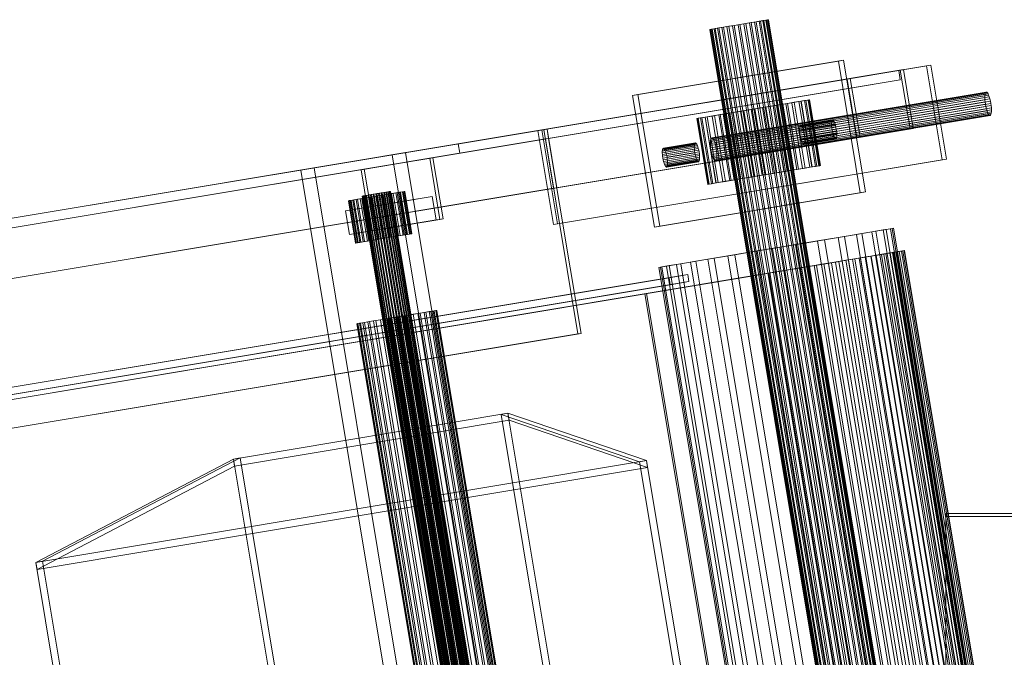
# Model space of a CAD drawing. Header units: millimetres. Extents: x -2233 to 61924, y -68080 to 6847.
# Tile 684 of 1056: x 27356 to 27769, y -16064 to -15796. Entities that reach past the tile are written whole.
import ezdxf

# ---------------------------------------------------------------- set-up
doc = ezdxf.new("R2010")
doc.units = ezdxf.units.MM
for name, color, linetype, lineweight in [('superior_C09', 7, 'Continuous', 0), ('superior_C09-C10', 7, 'Continuous', 0), ('superior_C10', 7, 'Continuous', 0)]:
    doc.layers.add(name, color=color, linetype=linetype, lineweight=lineweight)

msp = doc.modelspace()

# ---------------------------------------------------------------- linework, layer by layer
at = {"layer": 'superior_C09'}
for p, q in [((27745, -16381.628), (27745, -16003.716)), ((27745, -16003.716), (28075, -16003.716)), ((27745, -16003.716), (27745, -16004.972)), ((28075, -16004.972), (27745, -16004.972)), ((27745, -16004.972), (27745, -16382.884))]:
    msp.add_line(p, q, dxfattribs=at)
at = {"layer": 'superior_C09-C10'}
for p, q in [((27561.028, -15961.645), (27445.734, -15980.86)), ((27561.028, -15961.645), (27558.136, -15962.127)), ((27616.297, -15981.986), (27558.136, -15962.127)), ((27558.136, -15962.127), (27594.304, -16179.133)), ((27619.189, -15981.503), (27561.028, -15961.645)), ((27561.028, -15961.645), (27561.518, -15964.584)), ((27597.196, -16178.651), (27561.028, -15961.645)), ((27446.224, -15983.8), (27561.518, -15964.584)), ((27561.518, -15964.584), (27619.679, -15984.443)), ((27445.734, -15980.86), (27362.727, -16024.247)), ((27362.727, -16024.247), (27619.189, -15981.503)), ((27363.217, -16027.186), (27446.224, -15983.8)), ((27448.483, -15980.402), (27365.475, -16023.789)), ((27445.734, -15980.86), (27448.483, -15980.402)), ((27445.734, -15980.86), (27446.224, -15983.8)), ((27445.734, -15980.86), (27481.902, -16197.867)), ((27484.65, -16197.409), (27448.483, -15980.402)), ((27619.189, -15981.503), (27616.297, -15981.986)), ((27634.381, -16090.489), (27616.297, -15981.986)), ((27619.679, -15984.443), (27619.189, -15981.503)), ((27619.189, -15981.503), (27637.273, -16090.007)), ((27619.679, -15984.443), (27363.217, -16027.186)), ((27365.475, -16023.789), (27362.727, -16024.247)), ((27362.727, -16024.247), (27363.217, -16027.186)), ((27380.811, -16132.751), (27362.727, -16024.247)), ((27365.475, -16023.789), (27383.559, -16132.293))]:
    msp.add_line(p, q, dxfattribs=at)
at = {"layer": 'superior_C10'}
for p, q in [((27660.095, -15798.133), (27662.43, -15797.744)), ((27663.159, -15797.623), (27660.87, -15798.004)), ((27662.43, -15797.744), (27664.597, -15797.383)), ((27662.43, -15797.744), (27746.273, -16300.805)), ((27665.253, -15797.274), (27663.159, -15797.623)), ((27663.159, -15797.623), (27747.002, -16300.684)), ((27664.597, -15797.383), (27666.513, -15797.064)), ((27664.597, -15797.383), (27748.44, -16300.444)), ((27667.071, -15796.971), (27665.253, -15797.274)), ((27665.253, -15797.274), (27749.097, -16300.335)), ((27666.513, -15797.064), (27668.106, -15796.798)), ((27666.513, -15797.064), (27750.357, -16300.125)), ((27668.544, -15796.725), (27667.071, -15796.971)), ((27667.071, -15796.971), (27750.915, -16300.032)), ((27668.106, -15796.798), (27669.313, -15796.597)), ((27668.106, -15796.798), (27751.949, -16299.859)), ((27669.615, -15796.547), (27668.544, -15796.725)), ((27668.544, -15796.725), (27752.388, -16299.786)), ((27669.313, -15796.597), (27670.088, -15796.468)), ((27669.313, -15796.597), (27753.156, -16299.658)), ((27670.242, -15796.442), (27669.615, -15796.547)), ((27669.615, -15796.547), (27753.458, -16299.608)), ((27670.088, -15796.468), (27670.402, -15796.416)), ((27670.088, -15796.468), (27753.932, -16299.529)), ((27670.402, -15796.416), (27670.242, -15796.442)), ((27670.242, -15796.442), (27754.086, -16299.503)), ((27670.402, -15796.416), (27754.245, -16299.477)), ((27646.068, -15800.471), (27645.755, -15800.523)), ((27645.755, -15800.523), (27645.914, -15800.497)), ((27645.755, -15800.523), (27729.598, -16303.584)), ((27645.914, -15800.497), (27646.542, -15800.392)), ((27645.914, -15800.497), (27729.758, -16303.558)), ((27646.844, -15800.342), (27646.068, -15800.471)), ((27729.912, -16303.532), (27646.068, -15800.471)), ((27646.542, -15800.392), (27647.612, -15800.214)), ((27646.542, -15800.392), (27730.385, -16303.453)), ((27648.051, -15800.141), (27646.844, -15800.342)), ((27646.844, -15800.342), (27730.687, -16303.403)), ((27647.612, -15800.214), (27649.085, -15799.968)), ((27647.612, -15800.214), (27731.456, -16303.275)), ((27649.643, -15799.875), (27648.051, -15800.141)), ((27648.051, -15800.141), (27731.894, -16303.202)), ((27649.085, -15799.968), (27650.903, -15799.665)), ((27649.085, -15799.968), (27732.929, -16303.029)), ((27651.56, -15799.556), (27649.643, -15799.875)), ((27649.643, -15799.875), (27733.487, -16302.936)), ((27650.903, -15799.665), (27652.998, -15799.316)), ((27650.903, -15799.665), (27734.747, -16302.726)), ((27653.727, -15799.195), (27651.56, -15799.556)), ((27651.56, -15799.556), (27735.403, -16302.617)), ((27652.998, -15799.316), (27655.287, -15798.935)), ((27652.998, -15799.316), (27736.841, -16302.377)), ((27656.061, -15798.806), (27653.727, -15799.195)), ((27653.727, -15799.195), (27737.57, -16302.256)), ((27655.287, -15798.935), (27657.683, -15798.535)), ((27655.287, -15798.935), (27739.13, -16301.996)), ((27658.473, -15798.404), (27656.061, -15798.806)), ((27656.061, -15798.806), (27739.905, -16301.867)), ((27657.683, -15798.535), (27660.095, -15798.133)), ((27657.683, -15798.535), (27741.527, -16301.596)), ((27660.87, -15798.004), (27658.473, -15798.404)), ((27658.473, -15798.404), (27742.317, -16301.465)), ((27660.095, -15798.133), (27743.939, -16301.194)), ((27660.87, -15798.004), (27744.713, -16301.065)), ((27613.324, -15828.232), (27699.794, -15813.82)), ((27702.027, -15813.448), (27615.557, -15827.86)), ((27702.027, -15813.448), (27699.794, -15813.82)), ((27699.794, -15813.82), (27709, -15869.058)), ((27711.234, -15868.686), (27702.027, -15813.448)), ((27725.129, -15817.708), (18890.619, -17290.127)), ((18891.289, -17290.015), (27725.799, -15817.597)), ((27727.139, -15817.373), (18892.629, -17289.792)), ((27573.528, -15842.975), (27736.861, -15815.753)), ((27738.647, -15815.455), (27575.314, -15842.677)), ((27725.129, -15817.708), (27703.468, -15821.318)), ((27725.787, -15821.654), (27725.129, -15817.708)), ((27727.139, -15817.373), (27725.799, -15817.597)), ((27725.799, -15817.597), (27729.909, -15842.256)), ((27731.249, -15842.033), (27727.139, -15817.373)), ((27738.647, -15815.455), (27736.861, -15815.753)), ((27736.861, -15815.753), (27743.437, -15855.209)), ((27745.223, -15854.911), (27738.647, -15815.455)), ((18868.958, -17293.737), (27703.468, -15821.318)), ((27704.808, -15821.095), (18870.298, -17293.513)), ((18891.277, -17294.072), (27725.787, -15821.654)), ((27704.808, -15821.095), (27703.468, -15821.318)), ((27703.468, -15821.318), (27704.125, -15825.264)), ((27703.468, -15821.318), (27707.578, -15845.978)), ((27704.125, -15825.264), (27725.787, -15821.654)), ((27708.918, -15845.755), (27704.808, -15821.095)), ((27704.125, -15825.264), (18869.616, -17297.682)), ((27613.324, -15828.232), (27615.557, -15827.86)), ((27622.53, -15883.47), (27613.324, -15828.232)), ((27615.557, -15827.86), (27624.763, -15883.098)), ((27761.329, -15829.135), (27646.035, -15848.35)), ((27761.343, -15828.364), (27646.049, -15847.58)), ((27761.368, -15830.004), (27646.074, -15849.22)), ((27761.41, -15827.723), (27646.116, -15846.938)), ((27761.528, -15827.235), (27646.234, -15846.45)), ((27761.69, -15826.919), (27646.396, -15846.135)), ((27761.892, -15826.788), (27646.598, -15846.004)), ((27762.126, -15826.846), (27646.832, -15846.062)), ((27762.382, -15827.092), (27647.088, -15846.308)), ((27762.651, -15827.516), (27647.357, -15846.731)), ((27762.923, -15828.101), (27647.629, -15847.317)), ((27763.186, -15828.825), (27647.892, -15848.041)), ((27763.431, -15829.661), (27648.137, -15848.876)), ((27763.649, -15830.575), (27648.355, -15849.791)), ((27684.194, -15830.614), (27649.606, -15836.378)), ((27684.194, -15830.614), (27678.388, -15831.581)), ((27680.192, -15831.281), (27683.249, -15830.771)), ((27684.091, -15830.631), (27681.264, -15831.102)), ((27683.249, -15830.771), (27685.567, -15830.385)), ((27683.249, -15830.771), (27687.852, -15858.39)), ((27686.147, -15830.288), (27684.091, -15830.631)), ((27684.091, -15830.631), (27688.695, -15858.25)), ((27688.797, -15858.233), (27684.194, -15830.614)), ((27685.567, -15830.385), (27687.055, -15830.137)), ((27685.567, -15830.385), (27690.17, -15858.004)), ((27687.351, -15830.087), (27686.147, -15830.288)), ((27686.147, -15830.288), (27690.75, -15857.907)), ((27687.055, -15830.137), (27687.658, -15830.036)), ((27687.055, -15830.137), (27691.659, -15857.756)), ((27687.658, -15830.036), (27687.351, -15830.087)), ((27687.351, -15830.087), (27691.954, -15857.706)), ((27687.658, -15830.036), (27692.261, -15857.655)), ((27761.329, -15829.135), (27761.343, -15828.364)), ((27761.368, -15830.004), (27761.329, -15829.135)), ((27761.343, -15828.364), (27761.41, -15827.723)), ((27761.459, -15830.94), (27761.368, -15830.004)), ((27761.41, -15827.723), (27761.528, -15827.235)), ((27761.528, -15827.235), (27761.69, -15826.919)), ((27761.69, -15826.919), (27761.892, -15826.788)), ((27761.892, -15826.788), (27762.126, -15826.846)), ((27762.126, -15826.846), (27762.382, -15827.092)), ((27762.382, -15827.092), (27762.651, -15827.516)), ((27762.651, -15827.516), (27762.923, -15828.101)), ((27762.923, -15828.101), (27763.186, -15828.825)), ((27763.186, -15828.825), (27763.431, -15829.661)), ((27763.431, -15829.661), (27763.649, -15830.575)), ((27763.649, -15830.575), (27763.831, -15831.534)), ((27643.799, -15837.346), (27678.388, -15831.581)), ((27761.459, -15830.94), (27646.165, -15850.156)), ((27761.598, -15831.906), (27646.304, -15851.122)), ((27761.78, -15832.865), (27646.485, -15852.08)), ((27761.997, -15833.779), (27646.703, -15852.995)), ((27762.243, -15834.615), (27646.949, -15853.83)), ((27763.831, -15831.534), (27648.537, -15850.749)), ((27763.97, -15832.5), (27648.676, -15851.715)), ((27764.06, -15833.435), (27648.766, -15852.651)), ((27764.099, -15834.305), (27648.805, -15853.521)), ((27654.242, -15835.606), (27658.637, -15834.873)), ((27660.124, -15834.625), (27655.642, -15835.372)), ((27658.637, -15834.873), (27663.239, -15834.106)), ((27658.637, -15834.873), (27663.24, -15862.492)), ((27664.755, -15833.853), (27660.124, -15834.625)), ((27660.124, -15834.625), (27664.727, -15862.244)), ((27663.239, -15834.106), (27667.869, -15833.334)), ((27663.239, -15834.106), (27667.842, -15861.725)), ((27669.356, -15833.086), (27664.755, -15833.853)), ((27664.755, -15833.853), (27669.358, -15861.472)), ((27667.869, -15833.334), (27672.351, -15832.587)), ((27667.869, -15833.334), (27672.473, -15860.953)), ((27673.752, -15832.354), (27669.356, -15833.086)), ((27669.356, -15833.086), (27673.959, -15860.706)), ((27672.351, -15832.587), (27676.512, -15831.894)), ((27672.351, -15832.587), (27676.954, -15860.206)), ((27677.772, -15831.684), (27673.752, -15832.354)), ((27673.752, -15832.354), (27678.355, -15859.973)), ((27676.512, -15831.894), (27680.192, -15831.281)), ((27676.512, -15831.894), (27681.115, -15859.513)), ((27681.264, -15831.102), (27677.772, -15831.684)), ((27677.772, -15831.684), (27682.376, -15859.303)), ((27678.388, -15831.581), (27682.991, -15859.2)), ((27680.192, -15831.281), (27684.795, -15858.9)), ((27681.264, -15831.102), (27685.867, -15858.721)), ((27761.598, -15831.906), (27761.459, -15830.94)), ((27761.78, -15832.865), (27761.598, -15831.906)), ((27761.997, -15833.779), (27761.78, -15832.865)), ((27762.243, -15834.615), (27761.997, -15833.779)), ((27762.506, -15835.339), (27762.243, -15834.615)), ((27763.831, -15831.534), (27763.97, -15832.5)), ((27763.97, -15832.5), (27764.06, -15833.435)), ((27764.06, -15833.435), (27764.099, -15834.305)), ((27764.099, -15834.305), (27764.085, -15835.076)), ((27640.938, -15837.823), (27640.335, -15837.923)), ((27640.335, -15837.923), (27640.642, -15837.872)), ((27640.335, -15837.923), (27644.938, -15865.542)), ((27640.642, -15837.872), (27641.846, -15837.671)), ((27640.642, -15837.872), (27645.245, -15865.491)), ((27642.426, -15837.575), (27640.938, -15837.823)), ((27645.541, -15865.442), (27640.938, -15837.823)), ((27641.846, -15837.671), (27643.902, -15837.329)), ((27641.846, -15837.671), (27646.45, -15865.29)), ((27644.744, -15837.188), (27642.426, -15837.575)), ((27642.426, -15837.575), (27647.03, -15865.194)), ((27643.799, -15837.346), (27649.606, -15836.378)), ((27648.403, -15864.965), (27643.799, -15837.346)), ((27643.902, -15837.329), (27646.73, -15836.858)), ((27643.902, -15837.329), (27648.505, -15864.948)), ((27647.801, -15836.679), (27644.744, -15837.188)), ((27644.744, -15837.188), (27649.347, -15864.808)), ((27646.73, -15836.858), (27650.221, -15836.276)), ((27646.73, -15836.858), (27651.333, -15864.477)), ((27762.506, -15835.339), (27647.212, -15854.555)), ((27762.777, -15835.924), (27647.483, -15855.14)), ((27763.046, -15836.348), (27647.752, -15855.563)), ((27651.481, -15836.066), (27647.801, -15836.679)), ((27647.801, -15836.679), (27652.405, -15864.298)), ((27763.303, -15836.593), (27648.009, -15855.809)), ((27648.242, -15855.868), (27763.536, -15836.652)), ((27763.738, -15836.521), (27648.444, -15855.736)), ((27763.901, -15836.205), (27648.607, -15855.421)), ((27764.018, -15835.717), (27648.724, -15854.933)), ((27764.085, -15835.076), (27648.791, -15854.291)), ((27649.606, -15836.378), (27654.209, -15863.997)), ((27650.221, -15836.276), (27654.242, -15835.606)), ((27650.221, -15836.276), (27654.824, -15863.895)), ((27655.642, -15835.372), (27651.481, -15836.066)), ((27651.481, -15836.066), (27656.084, -15863.685)), ((27654.242, -15835.606), (27658.845, -15863.225)), ((27655.642, -15835.372), (27660.245, -15862.991)), ((27697.102, -15838.909), (27683.651, -15841.151)), ((27697.232, -15838.656), (27683.781, -15840.898)), ((27697.393, -15838.552), (27683.942, -15840.793)), ((27697.58, -15838.598), (27684.129, -15840.84)), ((27697.785, -15838.795), (27684.334, -15841.037)), ((27698, -15839.134), (27684.549, -15841.376)), ((27697.008, -15839.299), (27697.102, -15838.909)), ((27697.102, -15838.909), (27697.232, -15838.656)), ((27697.232, -15838.656), (27697.393, -15838.552)), ((27697.393, -15838.552), (27697.58, -15838.598)), ((27697.58, -15838.598), (27697.785, -15838.795)), ((27697.785, -15838.795), (27698, -15839.134)), ((27698, -15839.134), (27698.218, -15839.602)), ((27762.777, -15835.924), (27762.506, -15835.339)), ((27763.046, -15836.348), (27762.777, -15835.924)), ((27763.303, -15836.593), (27763.046, -15836.348)), ((27763.536, -15836.652), (27763.303, -15836.593)), ((27763.738, -15836.521), (27763.536, -15836.652)), ((27763.901, -15836.205), (27763.738, -15836.521)), ((27764.018, -15835.717), (27763.901, -15836.205)), ((27764.085, -15835.076), (27764.018, -15835.717)), ((27729.909, -15842.256), (18895.399, -17314.675)), ((18896.739, -17314.451), (27731.249, -15842.033)), ((26425.069, -16034.385), (27576.088, -15842.548)), ((27577.427, -15842.325), (26426.409, -16034.162)), ((27577.427, -15842.325), (27540.135, -15848.541)), ((27573.528, -15842.975), (27575.314, -15842.677)), ((27580.104, -15882.431), (27573.528, -15842.975)), ((27575.314, -15842.677), (27581.89, -15882.133)), ((27577.427, -15842.325), (27576.088, -15842.548)), ((27576.088, -15842.548), (27580.198, -15867.208)), ((27578.085, -15846.271), (27577.427, -15842.325)), ((27581.537, -15866.985), (27577.427, -15842.325)), ((27696.943, -15840.429), (27683.492, -15842.671)), ((27683.503, -15842.054), (27683.492, -15842.671)), ((27683.492, -15842.671), (27683.523, -15843.367)), ((27696.954, -15839.812), (27683.503, -15842.054)), ((27683.557, -15841.541), (27683.503, -15842.054)), ((27696.974, -15841.125), (27683.523, -15843.367)), ((27697.008, -15839.299), (27683.557, -15841.541)), ((27683.651, -15841.151), (27683.557, -15841.541)), ((27697.047, -15841.873), (27683.596, -15844.115)), ((27683.781, -15840.898), (27683.651, -15841.151)), ((27697.158, -15842.646), (27683.707, -15844.888)), ((27683.942, -15840.793), (27683.781, -15840.898)), ((27684.129, -15840.84), (27683.942, -15840.793)), ((27684.334, -15841.037), (27684.129, -15840.84)), ((27684.549, -15841.376), (27684.334, -15841.037)), ((27684.767, -15841.844), (27684.549, -15841.376)), ((27698.218, -15839.602), (27684.767, -15841.844)), ((27684.977, -15842.423), (27684.767, -15841.844)), ((27698.428, -15840.181), (27684.977, -15842.423)), ((27685.174, -15843.092), (27684.977, -15842.423)), ((27698.625, -15840.85), (27685.174, -15843.092)), ((27685.348, -15843.823), (27685.174, -15843.092)), ((27698.799, -15841.581), (27685.348, -15843.823)), ((27698.944, -15842.348), (27685.493, -15844.59)), ((27699.055, -15843.121), (27685.604, -15845.363)), ((27696.943, -15840.429), (27696.954, -15839.812)), ((27696.974, -15841.125), (27696.943, -15840.429)), ((27696.954, -15839.812), (27697.008, -15839.299)), ((27697.047, -15841.873), (27696.974, -15841.125)), ((27697.158, -15842.646), (27697.047, -15841.873)), ((27697.303, -15843.413), (27697.158, -15842.646)), ((27698.218, -15839.602), (27698.428, -15840.181)), ((27698.428, -15840.181), (27698.625, -15840.85)), ((27698.625, -15840.85), (27698.799, -15841.581)), ((27698.799, -15841.581), (27698.944, -15842.348)), ((27698.944, -15842.348), (27699.055, -15843.121)), ((27699.055, -15843.121), (27699.128, -15843.869)), ((27729.909, -15842.256), (27731.249, -15842.033)), ((27707.578, -15845.978), (18873.068, -17318.397)), ((18874.408, -17318.173), (27708.918, -15845.755)), ((19068.902, -17264.468), (27576.745, -15846.494)), ((27578.085, -15846.271), (19070.242, -17264.245)), ((26427.066, -16038.107), (27578.085, -15846.271)), ((27540.792, -15852.486), (27578.085, -15846.271)), ((27578.085, -15846.271), (27576.745, -15846.494)), ((27576.745, -15846.494), (27590.39, -15928.365)), ((27591.73, -15928.141), (27578.085, -15846.271)), ((27646.116, -15846.938), (27646.049, -15847.58)), ((27646.234, -15846.45), (27646.116, -15846.938)), ((27646.396, -15846.135), (27646.234, -15846.45)), ((27646.598, -15846.004), (27646.396, -15846.135)), ((27646.832, -15846.062), (27646.598, -15846.004)), ((27647.088, -15846.308), (27646.832, -15846.062)), ((27647.357, -15846.731), (27647.088, -15846.308)), ((27647.629, -15847.317), (27647.357, -15846.731)), ((27647.892, -15848.041), (27647.629, -15847.317)), ((27683.523, -15843.367), (27683.596, -15844.115)), ((27683.596, -15844.115), (27683.707, -15844.888)), ((27683.707, -15844.888), (27683.852, -15845.655)), ((27697.303, -15843.413), (27683.852, -15845.655)), ((27683.852, -15845.655), (27684.026, -15846.386)), ((27697.477, -15844.145), (27684.026, -15846.386)), ((27684.026, -15846.386), (27684.223, -15847.055)), ((27697.674, -15844.813), (27684.223, -15847.055)), ((27684.223, -15847.055), (27684.433, -15847.634)), ((27697.884, -15845.392), (27684.433, -15847.634)), ((27698.101, -15845.86), (27684.65, -15848.102)), ((27698.317, -15846.199), (27684.866, -15848.441)), ((27698.522, -15846.396), (27685.071, -15848.638)), ((27685.258, -15848.685), (27698.709, -15846.443)), ((27685.493, -15844.59), (27685.348, -15843.823)), ((27698.87, -15846.338), (27685.419, -15848.58)), ((27685.604, -15845.363), (27685.493, -15844.59)), ((27699, -15846.085), (27685.549, -15848.327)), ((27685.677, -15846.111), (27685.604, -15845.363)), ((27699.094, -15845.695), (27685.643, -15847.937)), ((27685.643, -15847.937), (27685.697, -15847.424)), ((27699.128, -15843.869), (27685.677, -15846.111)), ((27685.708, -15846.807), (27685.677, -15846.111)), ((27699.148, -15845.182), (27685.697, -15847.424)), ((27685.697, -15847.424), (27685.708, -15846.807)), ((27699.159, -15844.565), (27685.708, -15846.807)), ((27697.477, -15844.145), (27697.303, -15843.413)), ((27697.674, -15844.813), (27697.477, -15844.145)), ((27697.884, -15845.392), (27697.674, -15844.813)), ((27698.101, -15845.86), (27697.884, -15845.392)), ((27698.317, -15846.199), (27698.101, -15845.86)), ((27698.522, -15846.396), (27698.317, -15846.199)), ((27698.709, -15846.443), (27698.522, -15846.396)), ((27698.87, -15846.338), (27698.709, -15846.443)), ((27699, -15846.085), (27698.87, -15846.338)), ((27699.094, -15845.695), (27699, -15846.085)), ((27699.148, -15845.182), (27699.094, -15845.695)), ((27699.128, -15843.869), (27699.159, -15844.565)), ((27699.159, -15844.565), (27699.148, -15845.182)), ((27707.578, -15845.978), (27708.918, -15845.755)), ((26389.116, -16040.377), (27540.135, -15848.541)), ((27540.135, -15848.541), (27540.792, -15852.486)), ((27639.296, -15850.037), (27625.845, -15852.279)), ((27639.307, -15849.42), (27625.856, -15851.662)), ((27625.91, -15851.149), (27625.856, -15851.662)), ((27639.327, -15850.733), (27625.876, -15852.974)), ((27639.361, -15848.907), (27625.91, -15851.149)), ((27626.004, -15850.759), (27625.91, -15851.149)), ((27639.4, -15851.481), (27625.949, -15853.723)), ((27639.455, -15848.517), (27626.004, -15850.759)), ((27626.134, -15850.506), (27626.004, -15850.759)), ((27639.585, -15848.264), (27626.134, -15850.506)), ((27626.295, -15850.401), (27626.134, -15850.506)), ((27639.746, -15848.159), (27626.295, -15850.401)), ((27626.482, -15850.448), (27626.295, -15850.401)), ((27639.933, -15848.206), (27626.482, -15850.448)), ((27626.687, -15850.645), (27626.482, -15850.448)), ((27640.138, -15848.403), (27626.687, -15850.645)), ((27626.902, -15850.983), (27626.687, -15850.645)), ((27640.353, -15848.742), (27626.902, -15850.983)), ((27627.12, -15851.452), (27626.902, -15850.983)), ((27640.571, -15849.21), (27627.12, -15851.452)), ((27627.33, -15852.031), (27627.12, -15851.452)), ((27640.781, -15849.789), (27627.33, -15852.031)), ((27640.977, -15850.458), (27627.527, -15852.699)), ((27641.152, -15851.189), (27627.701, -15853.431)), ((27639.296, -15850.037), (27639.307, -15849.42)), ((27639.327, -15850.733), (27639.296, -15850.037)), ((27639.307, -15849.42), (27639.361, -15848.907)), ((27639.4, -15851.481), (27639.327, -15850.733)), ((27639.361, -15848.907), (27639.455, -15848.517)), ((27639.511, -15852.254), (27639.4, -15851.481)), ((27639.455, -15848.517), (27639.585, -15848.264)), ((27639.585, -15848.264), (27639.746, -15848.159)), ((27639.746, -15848.159), (27639.933, -15848.206)), ((27639.933, -15848.206), (27640.138, -15848.403)), ((27640.138, -15848.403), (27640.353, -15848.742)), ((27640.353, -15848.742), (27640.571, -15849.21)), ((27640.571, -15849.21), (27640.781, -15849.789)), ((27640.781, -15849.789), (27640.977, -15850.458)), ((27640.977, -15850.458), (27641.152, -15851.189)), ((27641.152, -15851.189), (27641.297, -15851.956)), ((27646.049, -15847.58), (27646.035, -15848.35)), ((27646.035, -15848.35), (27646.074, -15849.22)), ((27646.074, -15849.22), (27646.165, -15850.156)), ((27646.165, -15850.156), (27646.304, -15851.122)), ((27646.304, -15851.122), (27646.485, -15852.08)), ((27648.137, -15848.876), (27647.892, -15848.041)), ((27648.355, -15849.791), (27648.137, -15848.876)), ((27648.537, -15850.749), (27648.355, -15849.791)), ((27648.676, -15851.715), (27648.537, -15850.749)), ((27684.433, -15847.634), (27684.65, -15848.102)), ((27684.65, -15848.102), (27684.866, -15848.441)), ((27684.866, -15848.441), (27685.071, -15848.638)), ((27685.071, -15848.638), (27685.258, -15848.685)), ((27685.258, -15848.685), (27685.419, -15848.58)), ((27685.419, -15848.58), (27685.549, -15848.327)), ((27685.549, -15848.327), (27685.643, -15847.937)), ((27540.792, -15852.486), (26389.773, -16044.323)), ((27473.996, -15859.564), (27512.428, -15853.158)), ((27518.01, -15852.228), (27479.579, -15858.633)), ((27499.332, -15859.396), (27528.156, -15854.592)), ((27529.496, -15854.369), (27500.672, -15859.173)), ((27518.01, -15852.228), (27512.428, -15853.158)), ((27512.428, -15853.158), (27586.407, -16297.036)), ((27591.99, -16296.105), (27518.01, -15852.228)), ((27529.496, -15854.369), (27528.156, -15854.592)), ((27528.156, -15854.592), (27532.43, -15880.238)), ((27533.77, -15880.015), (27529.496, -15854.369)), ((27743.437, -15855.209), (27580.104, -15882.431)), ((27581.89, -15882.133), (27745.223, -15854.911)), ((27625.856, -15851.662), (27625.845, -15852.279)), ((27625.845, -15852.279), (27625.876, -15852.974)), ((27625.876, -15852.974), (27625.949, -15853.723)), ((27625.949, -15853.723), (27626.06, -15854.496)), ((27639.511, -15852.254), (27626.06, -15854.496)), ((27626.06, -15854.496), (27626.205, -15855.263)), ((27639.656, -15853.021), (27626.205, -15855.263)), ((27626.205, -15855.263), (27626.379, -15855.994)), ((27639.83, -15853.752), (27626.379, -15855.994)), ((27640.027, -15854.421), (27626.576, -15856.663)), ((27640.237, -15855), (27626.786, -15857.242)), ((27640.454, -15855.468), (27627.003, -15857.71)), ((27627.527, -15852.699), (27627.33, -15852.031)), ((27627.701, -15853.431), (27627.527, -15852.699)), ((27627.846, -15854.198), (27627.701, -15853.431)), ((27641.297, -15851.956), (27627.846, -15854.198)), ((27627.957, -15854.971), (27627.846, -15854.198)), ((27641.353, -15855.693), (27627.902, -15857.935)), ((27641.408, -15852.729), (27627.957, -15854.971)), ((27628.03, -15855.719), (27627.957, -15854.971)), ((27641.447, -15855.303), (27627.996, -15857.545)), ((27641.481, -15853.477), (27628.03, -15855.719)), ((27641.501, -15854.79), (27628.05, -15857.031)), ((27641.512, -15854.173), (27628.061, -15856.415)), ((27639.656, -15853.021), (27639.511, -15852.254)), ((27639.83, -15853.752), (27639.656, -15853.021)), ((27640.027, -15854.421), (27639.83, -15853.752)), ((27640.237, -15855), (27640.027, -15854.421)), ((27640.454, -15855.468), (27640.237, -15855)), ((27640.67, -15855.807), (27640.454, -15855.468)), ((27641.353, -15855.693), (27641.223, -15855.946)), ((27641.297, -15851.956), (27641.408, -15852.729)), ((27641.447, -15855.303), (27641.353, -15855.693)), ((27641.408, -15852.729), (27641.481, -15853.477)), ((27641.501, -15854.79), (27641.447, -15855.303)), ((27641.481, -15853.477), (27641.512, -15854.173)), ((27641.512, -15854.173), (27641.501, -15854.79)), ((27646.485, -15852.08), (27646.703, -15852.995)), ((27646.703, -15852.995), (27646.949, -15853.83)), ((27646.949, -15853.83), (27647.212, -15854.555)), ((27647.212, -15854.555), (27647.483, -15855.14)), ((27647.483, -15855.14), (27647.752, -15855.563)), ((27647.752, -15855.563), (27648.009, -15855.809)), ((27648.444, -15855.736), (27648.607, -15855.421)), ((27648.607, -15855.421), (27648.724, -15854.933)), ((27648.766, -15852.651), (27648.676, -15851.715)), ((27648.724, -15854.933), (27648.791, -15854.291)), ((27648.805, -15853.521), (27648.766, -15852.651)), ((27648.791, -15854.291), (27648.805, -15853.521)), ((27743.437, -15855.209), (27745.223, -15854.911)), ((27473.996, -15859.564), (27479.579, -15858.633)), ((27547.976, -16303.441), (27473.996, -15859.564)), ((27479.579, -15858.633), (27553.559, -16302.511)), ((27499.332, -15859.396), (27500.672, -15859.173)), ((27503.607, -15885.042), (27499.332, -15859.396)), ((27500.672, -15859.173), (27504.947, -15884.819)), ((27626.379, -15855.994), (27626.576, -15856.663)), ((27626.576, -15856.663), (27626.786, -15857.242)), ((27626.786, -15857.242), (27627.003, -15857.71)), ((27627.003, -15857.71), (27627.219, -15858.049)), ((27640.67, -15855.807), (27627.219, -15858.049)), ((27627.219, -15858.049), (27627.424, -15858.246)), ((27640.875, -15856.004), (27627.424, -15858.246)), ((27627.424, -15858.246), (27627.611, -15858.292)), ((27627.611, -15858.292), (27641.061, -15856.051)), ((27627.611, -15858.292), (27627.772, -15858.188)), ((27641.223, -15855.946), (27627.772, -15858.188)), ((27627.772, -15858.188), (27627.902, -15857.935)), ((27627.902, -15857.935), (27627.996, -15857.545)), ((27627.996, -15857.545), (27628.05, -15857.031)), ((27628.061, -15856.415), (27628.03, -15855.719)), ((27628.05, -15857.031), (27628.061, -15856.415)), ((27640.875, -15856.004), (27640.67, -15855.807)), ((27641.061, -15856.051), (27640.875, -15856.004)), ((27641.223, -15855.946), (27641.061, -15856.051)), ((27648.009, -15855.809), (27648.242, -15855.868)), ((27648.242, -15855.868), (27648.444, -15855.736)), ((27682.991, -15859.2), (27648.403, -15864.965)), ((27654.209, -15863.997), (27688.797, -15858.233)), ((27681.115, -15859.513), (27676.954, -15860.206)), ((27678.355, -15859.973), (27682.376, -15859.303)), ((27684.795, -15858.9), (27681.115, -15859.513)), ((27682.376, -15859.303), (27685.867, -15858.721)), ((27682.991, -15859.2), (27688.797, -15858.233)), ((27687.852, -15858.39), (27684.795, -15858.9)), ((27685.867, -15858.721), (27688.695, -15858.25)), ((27690.17, -15858.004), (27687.852, -15858.39)), ((27688.695, -15858.25), (27690.75, -15857.907)), ((27691.659, -15857.756), (27690.17, -15858.004)), ((27690.75, -15857.907), (27691.954, -15857.706)), ((27692.261, -15857.655), (27691.659, -15857.756)), ((27691.954, -15857.706), (27692.261, -15857.655)), ((27654.824, -15863.895), (27651.333, -15864.477)), ((27652.405, -15864.298), (27656.084, -15863.685)), ((27658.845, -15863.225), (27654.824, -15863.895)), ((27656.084, -15863.685), (27660.245, -15862.991)), ((27663.24, -15862.492), (27658.845, -15863.225)), ((27660.245, -15862.991), (27664.727, -15862.244)), ((27667.842, -15861.725), (27663.24, -15862.492)), ((27664.727, -15862.244), (27669.358, -15861.472)), ((27672.473, -15860.953), (27667.842, -15861.725)), ((27669.358, -15861.472), (27673.959, -15860.706)), ((27676.954, -15860.206), (27672.473, -15860.953)), ((27673.959, -15860.706), (27678.355, -15859.973)), ((27580.198, -15867.208), (26429.179, -16059.045)), ((26430.519, -16058.821), (27581.537, -15866.985)), ((27580.198, -15867.208), (27581.537, -15866.985)), ((27644.938, -15865.542), (27645.541, -15865.442)), ((27645.245, -15865.491), (27644.938, -15865.542)), ((27646.45, -15865.29), (27645.245, -15865.491)), ((27645.541, -15865.442), (27647.03, -15865.194)), ((27648.505, -15864.948), (27646.45, -15865.29)), ((27647.03, -15865.194), (27649.347, -15864.808)), ((27648.403, -15864.965), (27654.209, -15863.997)), ((27651.333, -15864.477), (27648.505, -15864.948)), ((27649.347, -15864.808), (27652.405, -15864.298)), ((27494.816, -15872.314), (27495.844, -15872.143)), ((27496.265, -15872.073), (27495.106, -15872.266)), ((27495.844, -15872.143), (27497.258, -15871.907)), ((27495.844, -15872.143), (27498.803, -15889.898)), ((27497.794, -15871.818), (27496.265, -15872.073)), ((27496.265, -15872.073), (27499.224, -15889.828)), ((27497.258, -15871.907), (27499.003, -15871.617)), ((27497.258, -15871.907), (27500.217, -15889.663)), ((27499.634, -15871.512), (27497.794, -15871.818)), ((27497.794, -15871.818), (27500.753, -15889.573)), ((27499.003, -15871.617), (27501.014, -15871.281)), ((27499.003, -15871.617), (27501.963, -15889.372)), ((27501.714, -15871.165), (27499.634, -15871.512)), ((27499.634, -15871.512), (27502.593, -15889.267)), ((27499.962, -15870.443), (27499.812, -15870.468)), ((27499.812, -15870.468), (27499.888, -15870.455)), ((27499.812, -15870.468), (27568.859, -16284.753)), ((27499.888, -15870.455), (27500.189, -15870.405)), ((27499.888, -15870.455), (27568.936, -16284.741)), ((27500.334, -15870.381), (27499.962, -15870.443)), ((27569.01, -16284.728), (27499.962, -15870.443)), ((27500.189, -15870.405), (27500.703, -15870.319)), ((27500.189, -15870.405), (27569.237, -16284.691)), ((27500.914, -15870.284), (27500.334, -15870.381)), ((27500.334, -15870.381), (27569.382, -16284.666)), ((27500.703, -15870.319), (27501.41, -15870.202)), ((27500.703, -15870.319), (27569.751, -16284.605)), ((27501.678, -15870.157), (27500.914, -15870.284)), ((27500.914, -15870.284), (27569.961, -16284.57)), ((27501.014, -15871.281), (27503.212, -15870.915)), ((27501.014, -15871.281), (27503.973, -15889.037)), ((27501.41, -15870.202), (27502.283, -15870.056)), ((27501.41, -15870.202), (27570.458, -16284.487)), ((27502.598, -15870.004), (27501.678, -15870.157)), ((27501.678, -15870.157), (27570.726, -16284.442)), ((27503.955, -15870.791), (27501.714, -15871.165)), ((27501.714, -15871.165), (27504.673, -15888.92)), ((27502.283, -15870.056), (27503.288, -15869.889)), ((27502.283, -15870.056), (27571.331, -16284.342)), ((27503.638, -15869.83), (27502.598, -15870.004)), ((27502.598, -15870.004), (27571.646, -16284.289)), ((27503.212, -15870.915), (27505.512, -15870.532)), ((27503.212, -15870.915), (27506.171, -15888.67)), ((27503.288, -15869.889), (27504.387, -15869.705)), ((27503.288, -15869.889), (27572.336, -16284.174)), ((27504.759, -15869.644), (27503.638, -15869.83)), ((27503.638, -15869.83), (27572.686, -16284.116)), ((27506.27, -15870.405), (27503.955, -15870.791)), ((27503.955, -15870.791), (27506.914, -15888.546)), ((27504.387, -15869.705), (27505.537, -15869.514)), ((27504.387, -15869.705), (27573.435, -16283.991)), ((27505.916, -15869.451), (27504.759, -15869.644)), ((27504.759, -15869.644), (27573.806, -16283.929)), ((27505.512, -15870.532), (27507.828, -15870.146)), ((27505.512, -15870.532), (27508.472, -15888.287)), ((27505.537, -15869.514), (27506.695, -15869.321)), ((27505.537, -15869.514), (27574.585, -16283.799)), ((27507.067, -15869.259), (27505.916, -15869.451)), ((27505.916, -15869.451), (27574.964, -16283.736)), ((27529.244, -15870.632), (27506.185, -15874.475)), ((27508.571, -15870.022), (27506.27, -15870.405)), ((27506.27, -15870.405), (27509.229, -15888.16)), ((27506.695, -15869.321), (27507.816, -15869.134)), ((27506.695, -15869.321), (27575.743, -16283.606)), ((27508.166, -15869.076), (27507.067, -15869.259)), ((27507.067, -15869.259), (27576.114, -16283.544)), ((27507.816, -15869.134), (27508.856, -15868.961)), ((27507.816, -15869.134), (27576.863, -16283.42)), ((27507.828, -15870.146), (27510.069, -15869.772)), ((27507.828, -15870.146), (27510.787, -15887.901)), ((27509.171, -15868.908), (27508.166, -15869.076)), ((27508.166, -15869.076), (27577.213, -16283.361)), ((27510.769, -15869.656), (27508.571, -15870.022)), ((27508.571, -15870.022), (27511.53, -15887.777)), ((27508.856, -15868.961), (27509.776, -15868.807)), ((27508.856, -15868.961), (27577.903, -16283.246)), ((27510.044, -15868.763), (27509.171, -15868.908)), ((27509.171, -15868.908), (27578.218, -16283.194)), ((27509.776, -15868.807), (27510.54, -15868.68)), ((27509.776, -15868.807), (27578.823, -16283.093)), ((27510.751, -15868.645), (27510.044, -15868.763)), ((27510.044, -15868.763), (27579.091, -16283.048)), ((27510.069, -15869.772), (27512.149, -15869.426)), ((27510.069, -15869.772), (27513.028, -15887.527)), ((27510.54, -15868.68), (27511.119, -15868.583)), ((27510.54, -15868.68), (27579.588, -16282.965)), ((27511.264, -15868.559), (27510.751, -15868.645)), ((27510.751, -15868.645), (27579.798, -16282.93)), ((27512.779, -15869.321), (27510.769, -15869.656)), ((27510.769, -15869.656), (27513.728, -15887.411)), ((27511.119, -15868.583), (27511.492, -15868.521)), ((27511.119, -15868.583), (27580.167, -16282.869)), ((27511.566, -15868.509), (27511.264, -15868.559)), ((27511.264, -15868.559), (27580.312, -16282.845)), ((27511.492, -15868.521), (27511.642, -15868.496)), ((27511.492, -15868.521), (27580.539, -16282.807)), ((27511.642, -15868.496), (27511.566, -15868.509)), ((27511.566, -15868.509), (27580.613, -16282.795)), ((27511.642, -15868.496), (27580.69, -16282.782)), ((27512.149, -15869.426), (27513.989, -15869.119)), ((27512.149, -15869.426), (27515.108, -15887.181)), ((27514.525, -15869.03), (27512.779, -15869.321)), ((27512.779, -15869.321), (27515.738, -15887.076)), ((27513.989, -15869.119), (27515.518, -15868.864)), ((27513.989, -15869.119), (27516.948, -15886.874)), ((27515.939, -15868.794), (27514.525, -15869.03)), ((27514.525, -15869.03), (27517.484, -15886.785)), ((27515.518, -15868.864), (27516.676, -15868.671)), ((27515.518, -15868.864), (27518.477, -15886.619)), ((27529.244, -15870.632), (27515.845, -15872.865)), ((27516.966, -15868.623), (27515.939, -15868.794)), ((27515.939, -15868.794), (27518.898, -15886.549)), ((27516.676, -15868.671), (27517.421, -15868.547)), ((27516.676, -15868.671), (27519.636, -15886.426)), ((27517.569, -15868.522), (27516.966, -15868.623)), ((27516.966, -15868.623), (27519.926, -15886.378)), ((27517.421, -15868.547), (27517.722, -15868.497)), ((27517.421, -15868.547), (27520.38, -15886.302)), ((27517.722, -15868.497), (27517.569, -15868.522)), ((27517.569, -15868.522), (27520.528, -15886.277)), ((27517.722, -15868.497), (27520.681, -15886.252)), ((27530.888, -15880.496), (27529.244, -15870.632)), ((27709, -15869.058), (27622.53, -15883.47)), ((27624.763, -15883.098), (27711.234, -15868.686)), ((27709, -15869.058), (27711.234, -15868.686)), ((27492.786, -15876.708), (27515.845, -15872.865)), ((27492.786, -15876.708), (27506.185, -15874.475)), ((27494.362, -15872.39), (27494.061, -15872.44)), ((27494.061, -15872.44), (27494.214, -15872.415)), ((27494.061, -15872.44), (27497.02, -15890.195)), ((27494.214, -15872.415), (27494.816, -15872.314)), ((27494.214, -15872.415), (27497.173, -15890.17)), ((27495.106, -15872.266), (27494.362, -15872.39)), ((27497.321, -15890.145), (27494.362, -15872.39)), ((27494.816, -15872.314), (27497.775, -15890.07)), ((27495.106, -15872.266), (27498.065, -15890.021)), ((27506.185, -15874.475), (27507.829, -15884.339)), ((27515.845, -15872.865), (27517.489, -15882.729)), ((27494.43, -15886.572), (27492.786, -15876.708)), ((27532.43, -15880.238), (27503.607, -15885.042)), ((27504.947, -15884.819), (27533.77, -15880.015)), ((27507.829, -15884.339), (27530.888, -15880.496)), ((27517.489, -15882.729), (27530.888, -15880.496)), ((27532.43, -15880.238), (27533.77, -15880.015)), ((27517.489, -15882.729), (27494.43, -15886.572)), ((27494.43, -15886.572), (27507.829, -15884.339)), ((27580.104, -15882.431), (27581.89, -15882.133)), ((27622.53, -15883.47), (27624.763, -15883.098)), ((27719.843, -15884.486), (27715.56, -15885.2)), ((27718.634, -15884.687), (27721.735, -15884.17)), ((27722.351, -15884.068), (27719.843, -15884.486)), ((27719.843, -15884.486), (27772.45, -16200.132)), ((27721.735, -15884.17), (27722.991, -15883.961)), ((27721.735, -15884.17), (27774.343, -16199.816)), ((27722.991, -15883.961), (27722.351, -15884.068)), ((27722.351, -15884.068), (27774.959, -16199.714)), ((27722.991, -15883.961), (27775.598, -16199.607)), ((27503.607, -15885.042), (27504.947, -15884.819)), ((27506.171, -15888.67), (27503.973, -15889.037)), ((27504.673, -15888.92), (27506.914, -15888.546)), ((27508.472, -15888.287), (27506.171, -15888.67)), ((27506.914, -15888.546), (27509.229, -15888.16)), ((27510.787, -15887.901), (27508.472, -15888.287)), ((27509.229, -15888.16), (27511.53, -15887.777)), ((27513.028, -15887.527), (27510.787, -15887.901)), ((27511.53, -15887.777), (27513.728, -15887.411)), ((27515.108, -15887.181), (27513.028, -15887.527)), ((27513.728, -15887.411), (27515.738, -15887.076)), ((27516.948, -15886.874), (27515.108, -15887.181)), ((27515.738, -15887.076), (27517.484, -15886.785)), ((27518.477, -15886.619), (27516.948, -15886.874)), ((27517.484, -15886.785), (27518.898, -15886.549)), ((27519.636, -15886.426), (27518.477, -15886.619)), ((27518.898, -15886.549), (27519.926, -15886.378)), ((27520.38, -15886.302), (27519.636, -15886.426)), ((27519.926, -15886.378), (27520.528, -15886.277)), ((27520.681, -15886.252), (27520.38, -15886.302)), ((27520.528, -15886.277), (27520.681, -15886.252)), ((27694.019, -15888.79), (27684.862, -15890.316)), ((27691.101, -15889.276), (27699.77, -15887.831)), ((27702.396, -15887.394), (27694.019, -15888.79)), ((27694.019, -15888.79), (27746.627, -16204.436)), ((27699.77, -15887.831), (27707.436, -15886.554)), ((27699.77, -15887.831), (27752.377, -16203.477)), ((27709.669, -15886.181), (27702.396, -15887.394)), ((27702.396, -15887.394), (27755.003, -16203.04)), ((27707.436, -15886.554), (27713.806, -15885.492)), ((27707.436, -15886.554), (27760.044, -16202.2)), ((27715.56, -15885.2), (27709.669, -15886.181)), ((27709.669, -15886.181), (27762.277, -16201.828)), ((27713.806, -15885.492), (27718.634, -15884.687)), ((27713.806, -15885.492), (27766.413, -16201.138)), ((27715.56, -15885.2), (27768.168, -16200.846)), ((27718.634, -15884.687), (27771.242, -16200.333)), ((27497.02, -15890.195), (27497.321, -15890.145)), ((27497.173, -15890.17), (27497.02, -15890.195)), ((27497.775, -15890.07), (27497.173, -15890.17)), ((27497.321, -15890.145), (27498.065, -15890.021)), ((27498.803, -15889.898), (27497.775, -15890.07)), ((27498.065, -15890.021), (27499.224, -15889.828)), ((27500.217, -15889.663), (27498.803, -15889.898)), ((27499.224, -15889.828), (27500.753, -15889.573)), ((27501.963, -15889.372), (27500.217, -15889.663)), ((27500.753, -15889.573), (27502.593, -15889.267)), ((27503.973, -15889.037), (27501.963, -15889.372)), ((27502.593, -15889.267), (27504.673, -15888.92)), ((27662.531, -15894.038), (27672.117, -15892.44)), ((27675.275, -15891.914), (27665.628, -15893.522)), ((27672.117, -15892.44), (27681.764, -15890.832)), ((27672.117, -15892.44), (27724.725, -16208.086)), ((27684.862, -15890.316), (27675.275, -15891.914)), ((27675.275, -15891.914), (27727.883, -16207.56)), ((27681.764, -15890.832), (27691.101, -15889.276)), ((27681.764, -15890.832), (27734.372, -16206.478)), ((27684.862, -15890.316), (27737.469, -16205.962)), ((27691.101, -15889.276), (27743.709, -16204.922)), ((27637.723, -15898.172), (27644.997, -15896.96)), ((27647.623, -15896.523), (27639.956, -15897.8)), ((27644.997, -15896.96), (27653.373, -15895.564)), ((27644.997, -15896.96), (27697.604, -16212.606)), ((27656.291, -15895.078), (27647.623, -15896.523)), ((27647.623, -15896.523), (27700.23, -16212.169)), ((27653.373, -15895.564), (27662.531, -15894.038)), ((27653.373, -15895.564), (27705.981, -16211.21)), ((27665.628, -15893.522), (27656.291, -15895.078)), ((27656.291, -15895.078), (27708.899, -16210.724)), ((27662.531, -15894.038), (27715.138, -16209.684)), ((27665.628, -15893.522), (27718.236, -16209.168)), ((27705.762, -15896.971), (27699.952, -15897.939)), ((27706.655, -15896.822), (27701.414, -15897.695)), ((27702.978, -15897.435), (27708.534, -15896.509)), ((27704.04, -15897.258), (27709.029, -15896.426)), ((27704.04, -15897.258), (27705.762, -15896.971)), ((27711.051, -15896.089), (27705.762, -15896.971)), ((27705.762, -15896.971), (27755.081, -16192.889)), ((27711.361, -15896.038), (27706.655, -15896.822)), ((27706.655, -15896.822), (27708.534, -15896.509)), ((27755.975, -16192.74), (27706.655, -15896.822)), ((27708.534, -15896.509), (27713.522, -15895.677)), ((27708.534, -15896.509), (27757.854, -16192.427)), ((27709.029, -15896.426), (27713.443, -15895.69)), ((27709.029, -15896.426), (27711.051, -15896.089)), ((27758.349, -16192.344), (27709.029, -15896.426)), ((27715.729, -15895.309), (27711.051, -15896.089)), ((27711.051, -15896.089), (27760.37, -16192.007)), ((27715.45, -15895.356), (27711.361, -15896.038)), ((27711.361, -15896.038), (27713.522, -15895.677)), ((27760.68, -16191.956), (27711.361, -15896.038)), ((27713.443, -15895.69), (27717.204, -15895.064)), ((27713.443, -15895.69), (27715.729, -15895.309)), ((27762.762, -16191.609), (27713.443, -15895.69)), ((27713.522, -15895.677), (27717.856, -15894.955)), ((27713.522, -15895.677), (27762.841, -16191.595)), ((27718.853, -15894.789), (27715.45, -15895.356)), ((27715.45, -15895.356), (27717.856, -15894.955)), ((27764.769, -16191.274), (27715.45, -15895.356)), ((27719.716, -15894.645), (27715.729, -15895.309)), ((27715.729, -15895.309), (27765.049, -16191.228)), ((27717.204, -15895.064), (27720.249, -15894.556)), ((27717.204, -15895.064), (27719.716, -15894.645)), ((27766.524, -16190.982), (27717.204, -15895.064)), ((27717.856, -15894.955), (27721.463, -15894.354)), ((27717.856, -15894.955), (27767.176, -16190.873)), ((27721.511, -15894.346), (27718.853, -15894.789)), ((27718.853, -15894.789), (27721.463, -15894.354)), ((27768.172, -16190.707), (27718.853, -15894.789)), ((27722.944, -15894.107), (27719.716, -15894.645)), ((27719.716, -15894.645), (27769.036, -16190.563)), ((27720.249, -15894.556), (27722.944, -15894.107)), ((27720.249, -15894.556), (27722.526, -15894.177)), ((27769.569, -16190.474), (27720.249, -15894.556)), ((27721.463, -15894.354), (27724.281, -15893.884)), ((27721.463, -15894.354), (27770.783, -16190.272)), ((27721.511, -15894.346), (27724.281, -15893.884)), ((27723.379, -15894.034), (27721.511, -15894.346)), ((27770.831, -16190.264), (27721.511, -15894.346)), ((27722.526, -15894.177), (27725.357, -15893.705)), ((27722.526, -15894.177), (27723.995, -15893.932)), ((27771.846, -16190.095), (27722.526, -15894.177)), ((27725.357, -15893.705), (27722.944, -15894.107)), ((27722.944, -15894.107), (27772.264, -16190.025)), ((27723.379, -15894.034), (27726.262, -15893.554)), ((27724.426, -15893.86), (27723.379, -15894.034)), ((27772.699, -16189.953), (27723.379, -15894.034)), ((27723.995, -15893.932), (27726.915, -15893.445)), ((27723.995, -15893.932), (27724.632, -15893.826)), ((27773.315, -16189.85), (27723.995, -15893.932)), ((27724.281, -15893.884), (27726.262, -15893.554)), ((27724.281, -15893.884), (27773.601, -16189.802)), ((27724.426, -15893.86), (27727.371, -15893.369)), ((27724.632, -15893.826), (27724.426, -15893.86)), ((27773.745, -16189.778), (27724.426, -15893.86)), ((27724.632, -15893.826), (27727.59, -15893.333)), ((27773.952, -16189.744), (27724.632, -15893.826)), ((27726.915, -15893.445), (27725.357, -15893.705)), ((27725.357, -15893.705), (27774.677, -16189.623)), ((27726.262, -15893.554), (27727.371, -15893.369)), ((27726.262, -15893.554), (27775.581, -16189.472)), ((27727.59, -15893.333), (27726.915, -15893.445)), ((27726.915, -15893.445), (27776.234, -16189.363)), ((27727.371, -15893.369), (27727.59, -15893.333)), ((27727.371, -15893.369), (27776.691, -16189.287)), ((27727.59, -15893.333), (27776.91, -16189.251)), ((18986.506, -17350.18), (27686.506, -15900.18)), ((27687.176, -15900.068), (18987.176, -17350.068)), ((27625.657, -15900.184), (27624.402, -15900.393)), ((27624.402, -15900.393), (27625.041, -15900.286)), ((27624.402, -15900.393), (27677.009, -16216.039)), ((27625.041, -15900.286), (27627.55, -15899.868)), ((27625.041, -15900.286), (27677.649, -16215.932)), ((27628.758, -15899.667), (27625.657, -15900.184)), ((27678.265, -16215.83), (27625.657, -15900.184)), ((27627.55, -15899.868), (27631.832, -15899.154)), ((27627.55, -15899.868), (27680.157, -16215.514)), ((27633.587, -15898.862), (27628.758, -15899.667)), ((27628.758, -15899.667), (27681.366, -16215.313)), ((27631.832, -15899.154), (27637.723, -15898.172)), ((27631.832, -15899.154), (27684.44, -16214.8)), ((27639.956, -15897.8), (27633.587, -15898.862)), ((27633.587, -15898.862), (27686.194, -16214.508)), ((27637.723, -15898.172), (27690.331, -16213.819)), ((27639.956, -15897.8), (27692.564, -16213.446)), ((27683.408, -15900.696), (27676.989, -15901.766)), ((27677.087, -15901.75), (27683.892, -15900.616)), ((27689.69, -15899.649), (27683.408, -15900.696)), ((27683.408, -15900.696), (27683.892, -15900.616)), ((27732.728, -16196.614), (27683.408, -15900.696)), ((27683.892, -15900.616), (27690.551, -15899.506)), ((27683.892, -15900.616), (27733.212, -16196.534)), ((27686.506, -15900.18), (27692.681, -15899.151)), ((27687.176, -15900.068), (27686.506, -15900.18)), ((27686.506, -15900.18), (27735.825, -16196.098)), ((27693.721, -15898.977), (27687.176, -15900.068)), ((27736.495, -16195.987), (27687.176, -15900.068)), ((27695.726, -15898.643), (27689.69, -15899.649)), ((27689.69, -15899.649), (27690.551, -15899.506)), ((27739.01, -16195.567), (27689.69, -15899.649)), ((27690.551, -15899.506), (27696.949, -15898.439)), ((27690.551, -15899.506), (27739.871, -16195.424)), ((27692.681, -15899.151), (27698.559, -15898.171)), ((27692.681, -15899.151), (27693.721, -15898.977)), ((27742, -16195.069), (27692.681, -15899.151)), ((27699.952, -15897.939), (27693.721, -15898.977)), ((27693.721, -15898.977), (27743.041, -16194.896)), ((27701.414, -15897.695), (27695.726, -15898.643)), ((27695.726, -15898.643), (27696.949, -15898.439)), ((27745.046, -16194.561), (27695.726, -15898.643)), ((27696.949, -15898.439), (27702.978, -15897.435)), ((27696.949, -15898.439), (27746.269, -16194.358)), ((27698.559, -15898.171), (27704.04, -15897.258)), ((27698.559, -15898.171), (27699.952, -15897.939)), ((27747.878, -16194.089), (27698.559, -15898.171)), ((27699.952, -15897.939), (27749.272, -16193.857)), ((27701.414, -15897.695), (27702.978, -15897.435)), ((27750.733, -16193.613), (27701.414, -15897.695)), ((27702.978, -15897.435), (27752.298, -16193.353)), ((27753.359, -16193.176), (27704.04, -15897.258)), ((18963.505, -17354.013), (27663.505, -15904.013)), ((27664.175, -15903.902), (18964.175, -17353.902)), ((19044.001, -17335.529), (27628.707, -15904.744)), ((27636.523, -15903.442), (19051.817, -17334.226)), ((27636.523, -15903.442), (27628.707, -15904.744)), ((27628.707, -15904.744), (27629.2, -15907.703)), ((27637.016, -15906.401), (27636.523, -15903.442)), ((27663.505, -15904.013), (27670.253, -15902.889)), ((27664.175, -15903.902), (27663.505, -15904.013)), ((27663.505, -15904.013), (27712.824, -16199.932)), ((27670.54, -15902.841), (27664.175, -15903.902)), ((27713.494, -16199.82), (27664.175, -15903.902)), ((27670.253, -15902.889), (27677.087, -15901.75)), ((27670.54, -15902.841), (27670.253, -15902.889)), ((27670.253, -15902.889), (27719.572, -16198.807)), ((27676.989, -15901.766), (27670.54, -15902.841)), ((27719.86, -16198.759), (27670.54, -15902.841)), ((27676.989, -15901.766), (27677.087, -15901.75)), ((27726.308, -16197.684), (27676.989, -15901.766)), ((27677.087, -15901.75), (27726.407, -16197.668)), ((27629.2, -15907.703), (19044.494, -17338.488)), ((19052.31, -17337.185), (27637.016, -15906.401)), ((27629.2, -15907.703), (27637.016, -15906.401)), ((19053.091, -17339.082), (27618.581, -15911.501)), ((27619.251, -15911.389), (19053.761, -17338.971)), ((27619.251, -15911.389), (27618.581, -15911.501)), ((27618.581, -15911.501), (27667.901, -16207.419)), ((27668.571, -16207.307), (27619.251, -15911.389)), ((27511.615, -15921.725), (27508.44, -15922.254)), ((27510.562, -15921.901), (27513.821, -15921.357)), ((27514.895, -15921.178), (27511.615, -15921.725)), ((27511.615, -15921.725), (27563.4, -16232.439)), ((27513.821, -15921.357), (27517.101, -15920.811)), ((27513.821, -15921.357), (27565.607, -16232.071)), ((27518.154, -15920.635), (27514.895, -15921.178)), ((27514.895, -15921.178), (27566.68, -16231.892)), ((27517.101, -15920.811), (27520.276, -15920.282)), ((27517.101, -15920.811), (27568.887, -16231.525)), ((27521.268, -15920.116), (27518.154, -15920.635)), ((27518.154, -15920.635), (27569.94, -16231.349)), ((27520.276, -15920.282), (27523.223, -15919.79)), ((27520.276, -15920.282), (27572.061, -16230.996)), ((27524.116, -15919.642), (27521.268, -15920.116)), ((27521.268, -15920.116), (27573.053, -16230.83)), ((27523.223, -15919.79), (27525.829, -15919.356)), ((27523.223, -15919.79), (27575.009, -16230.504)), ((27526.589, -15919.229), (27524.116, -15919.642)), ((27524.116, -15919.642), (27575.901, -16230.356)), ((27525.829, -15919.356), (27527.995, -15918.995)), ((27525.829, -15919.356), (27577.615, -16230.07)), ((27528.592, -15918.896), (27526.589, -15919.229)), ((27526.589, -15919.229), (27578.374, -16229.943)), ((27527.995, -15918.995), (27529.637, -15918.721)), ((27527.995, -15918.995), (27579.781, -16229.709)), ((27530.048, -15918.653), (27528.592, -15918.896)), ((27528.592, -15918.896), (27580.377, -16229.61)), ((27529.637, -15918.721), (27530.691, -15918.546)), ((27529.637, -15918.721), (27581.422, -16229.435)), ((27530.901, -15918.511), (27530.048, -15918.653)), ((27530.048, -15918.653), (27581.833, -16229.367)), ((27530.691, -15918.546), (27531.118, -15918.474)), ((27530.691, -15918.546), (27582.477, -16229.26)), ((27531.118, -15918.474), (27530.901, -15918.511)), ((27530.901, -15918.511), (27582.686, -16229.225)), ((27531.118, -15918.474), (27582.904, -16229.189)), ((27498.025, -15923.99), (27497.598, -15924.061)), ((27497.598, -15924.061), (27497.815, -15924.025)), ((27497.598, -15924.061), (27549.383, -16234.775)), ((27497.815, -15924.025), (27498.668, -15923.883)), ((27497.815, -15924.025), (27549.601, -16234.739)), ((27499.079, -15923.814), (27498.025, -15923.99)), ((27549.81, -16234.704), (27498.025, -15923.99)), ((27498.668, -15923.883), (27500.124, -15923.64)), ((27498.668, -15923.883), (27550.454, -16234.597)), ((27500.721, -15923.541), (27499.079, -15923.814)), ((27499.079, -15923.814), (27550.865, -16234.528)), ((27500.124, -15923.64), (27502.127, -15923.306)), ((27500.124, -15923.64), (27551.91, -16234.354)), ((27502.886, -15923.18), (27500.721, -15923.541)), ((27500.721, -15923.541), (27552.506, -16234.255)), ((27502.127, -15923.306), (27504.6, -15922.894)), ((27502.127, -15923.306), (27553.913, -16234.02)), ((27505.493, -15922.745), (27502.886, -15923.18)), ((27502.886, -15923.18), (27554.672, -16233.894)), ((27504.6, -15922.894), (27507.448, -15922.419)), ((27504.6, -15922.894), (27556.386, -16233.608)), ((27508.44, -15922.254), (27505.493, -15922.745)), ((27505.493, -15922.745), (27557.279, -16233.459)), ((27507.448, -15922.419), (27510.562, -15921.901)), ((27507.448, -15922.419), (27559.234, -16233.134)), ((27508.44, -15922.254), (27560.226, -16232.968)), ((27510.562, -15921.901), (27562.347, -16232.615)), ((27590.39, -15928.365), (19082.547, -17346.339)), ((19083.887, -17346.115), (27591.73, -15928.141)), ((27590.39, -15928.365), (27591.73, -15928.141))]:
    msp.add_line(p, q, dxfattribs=at)

doc.saveas('drawing.dxf')
